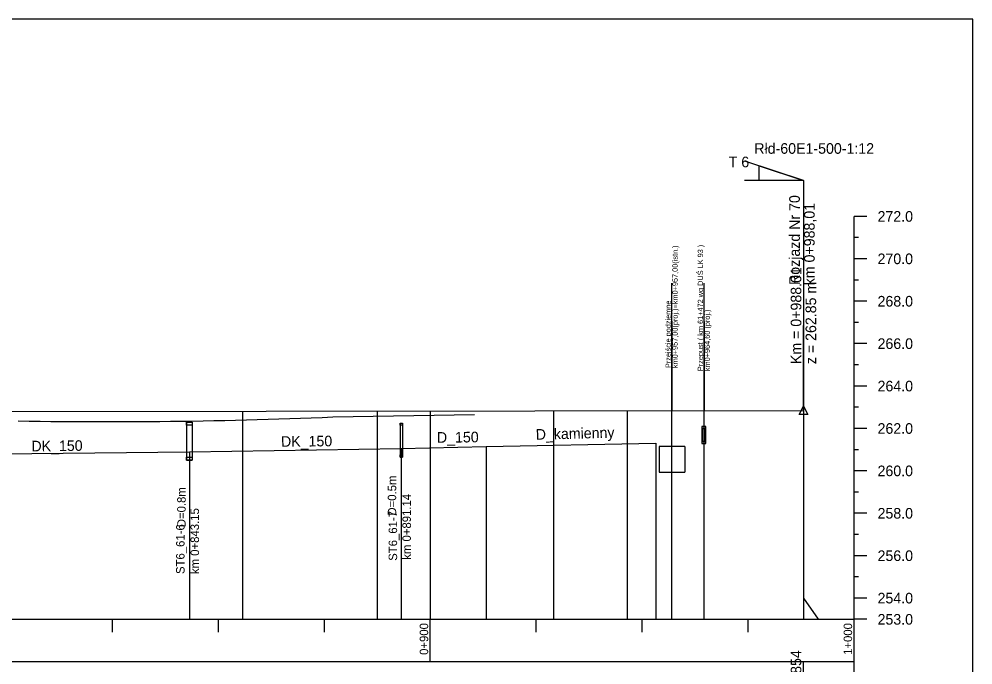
# Model space of a CAD drawing. Extents: x 6445630 to 6518227, y 5499240 to 5511716.
# Drawn here: x 6453134.2 to 6453359.2, y 5504389.3 to 5504541.5 of the extents above; entities that cross this region are included whole.
import ezdxf

# ---------------------------------------------------------------- set-up
doc = ezdxf.new("R2010")
doc.units = 0
for name, color, linetype in [('TOR_PROF-drenaze', 7, 'Continuous'), ('TOR_PROF-drenokolektory', 7, 'Continuous'), ('TOR_PROF-obiekty+opisy', 7, 'Continuous'), ('TOR_PROF-opisy glowne', 7, 'Continuous'), ('TOR_PROF-opisy pomocnicze', 7, 'Continuous'), ('TOR_PROF-rozjazdy', 7, 'Continuous'), ('TOR_PROF-studnie i osadniki', 7, 'Continuous'), ('TOR_PROF-tabelka-pochylenia proj T1', 7, 'Continuous'), ('TOR_PROF-tor istniejacy T2', 7, 'Continuous'), ('TOR_PROF-tor projektowany', 7, 'Continuous'), ('TOR_PROF-uklad odniesienia', 7, 'Continuous'), ('TOR_RAMKI-MASKA WYCIECIA', 7, 'Continuous')]:
    doc.layers.add(name, color=color, linetype=linetype)

msp = doc.modelspace()

# ---------------------------------------------------------------- linework, layer by layer
at = {"layer": 'TOR_PROF-drenaze'}
for points in [[(6453244.42, 5504440.76), (6453284.38, 5504441.51)], [(6453107.31, 5504438.76), (6453174.37, 5504439.51)], [(6453174.37, 5504439.51), (6453224.36, 5504440.26)], [(6453224.36, 5504440.26), (6453244.42, 5504440.76)]]:
    msp.add_lwpolyline(points, dxfattribs=at)
at = {"layer": 'TOR_PROF-drenokolektory'}
for points in [[(6453284.38, 5504441.51), (6453284.38, 5504405.01), (6453284.38, 5504400.01), (6453284.38, 5504400.01)], [(6453284.38, 5504441.51), (6453284.38, 5504405.01), (6453284.38, 5504400.01), (6453284.38, 5504400.01)], [(6453284.38, 5504441.51), (6453284.38, 5504405.01), (6453284.38, 5504400.01), (6453284.38, 5504400.01)], [(6453174.37, 5504439.51), (6453174.37, 5504405.01), (6453174.37, 5504400.01), (6453174.37, 5504400.01)], [(6453174.37, 5504439.51), (6453174.37, 5504405.01), (6453174.37, 5504400.01), (6453174.37, 5504400.01)], [(6453174.37, 5504439.51), (6453174.37, 5504405.01), (6453174.37, 5504400.01), (6453174.37, 5504400.01)], [(6453174.37, 5504439.51), (6453174.37, 5504405.01), (6453174.37, 5504400.01), (6453174.37, 5504400.01)], [(6453224.36, 5504440.26), (6453224.36, 5504405.01), (6453224.36, 5504400.01), (6453224.36, 5504400.01)], [(6453224.36, 5504440.26), (6453224.36, 5504405.01), (6453224.36, 5504400.01), (6453224.36, 5504400.01)], [(6453224.36, 5504440.26), (6453224.36, 5504405.01), (6453224.36, 5504400.01), (6453224.36, 5504400.01)], [(6453224.36, 5504440.26), (6453224.36, 5504405.01), (6453224.36, 5504400.01), (6453224.36, 5504400.01)], [(6453244.42, 5504440.76), (6453244.42, 5504405.01), (6453244.42, 5504400.01), (6453244.42, 5504400.01)], [(6453244.42, 5504440.76), (6453244.42, 5504405.01), (6453244.42, 5504400.01), (6453244.42, 5504400.01)], [(6453244.42, 5504440.76), (6453244.42, 5504405.01), (6453244.42, 5504400.01), (6453244.42, 5504400.01)], [(6453244.42, 5504440.76), (6453244.42, 5504405.01), (6453244.42, 5504400.01), (6453244.42, 5504400.01)]]:
    msp.add_lwpolyline(points, dxfattribs=at)
at = {"layer": 'TOR_PROF-obiekty+opisy'}
for p, q in [((6453288.21, 5504400.01), (6453288.21, 5504479.29)), ((6453295.81, 5504400.01), (6453295.81, 5504479.25)), ((6453288.21, 5504470.29), (6453288.21, 5504449.24)), ((6453288.21, 5504470.29), (6453288.21, 5504449.32)), ((6453288.21, 5504470.24), (6453288.21, 5504449.24)), ((6453295.81, 5504470.25), (6453295.81, 5504449.25)), ((6453295.81, 5504470.25), (6453295.81, 5504449.25)), ((6453295.81, 5504470.25), (6453295.81, 5504449.25)), ((6453295.81, 5504470.25), (6453295.81, 5504449.25)), ((6453295.81, 5504449.25), (6453295.81, 5504470.25)), ((6453291.21, 5504440.74), (6453285.21, 5504440.74)), ((6453285.21, 5504440.74), (6453285.21, 5504434.74)), ((6453291.21, 5504440.74), (6453291.21, 5504434.74)), ((6453285.21, 5504434.74), (6453291.21, 5504434.74))]:
    msp.add_line(p, q, dxfattribs=at)
for points in [[(6453296.2, 5504445.51), (6453295.28, 5504445.51), (6453295.28, 5504441.43), (6453296.2, 5504441.43)], [(6453296.12, 5504444.97), (6453295.37, 5504444.97), (6453295.37, 5504441.97), (6453296.12, 5504441.97)]]:
    msp.add_lwpolyline(points, close=True, dxfattribs=at)
for points in [[(6453296.2, 5504441.43), (6453296.2, 5504445.51), (6453295.28, 5504445.51), (6453295.28, 5504441.43), (6453296.2, 5504441.43)], [(6453296.12, 5504441.97), (6453295.37, 5504441.97), (6453295.37, 5504444.97), (6453296.12, 5504444.97), (6453296.12, 5504441.97)]]:
    msp.add_lwpolyline(points, dxfattribs=at)
at = {"layer": 'TOR_PROF-opisy pomocnicze'}
msp.add_line((6453319.23, 5504449.28), (6453319.23, 5504469.28), dxfattribs=at)
msp.add_lwpolyline([(6453319.23, 5504450.28), (6453320.23, 5504448.28), (6453318.23, 5504448.28)], close=True, dxfattribs=at)
at = {"layer": 'TOR_PROF-rozjazdy'}
for q in [(6453305.44, 5504508.02), (6453305.3, 5504503.44), (6453305.3, 5504503.44), (6453305.3, 5504503.44), (6453305.3, 5504503.44), (6453305.3, 5504503.44), (6453305.3, 5504503.44), (6453305.3, 5504503.44), (6453305.3, 5504503.44)]:
    msp.add_line((6453319.21, 5504503.44), q, dxfattribs=at)
for points in [[(6453319.21, 5504503.44), (6453308.81, 5504503.44), (6453308.81, 5504506.9), (6453319.21, 5504503.44)], [(6453319.21, 5504503.44), (6453319.23, 5504405.01), (6453319.23, 5504400.01), (6453319.23, 5504400.01)], [(6453319.23, 5504495.01), (6453319.23, 5504405.01), (6453322.73, 5504400.01), (6453322.73, 5504400.01)]]:
    msp.add_lwpolyline(points, dxfattribs=at)
at = {"layer": 'TOR_PROF-studnie i osadniki'}
for p, q in [((6453173.72, 5504446.51), (6453173.72, 5504437.51)), ((6453173.72, 5504446.51), (6453175.02, 5504446.51)), ((6453175.02, 5504446.51), (6453175.02, 5504437.51)), ((6453224.11, 5504446.26), (6453224.11, 5504438.26)), ((6453224.11, 5504446.26), (6453224.61, 5504446.26)), ((6453224.61, 5504446.26), (6453224.61, 5504438.26)), ((6453173.72, 5504437.51), (6453175.02, 5504437.51)), ((6453224.11, 5504438.26), (6453224.61, 5504438.26))]:
    msp.add_line(p, q, dxfattribs=at)
for points in [[(6453173.72, 5504446.51), (6453175.02, 5504446.51), (6453175.02, 5504445.81), (6453173.72, 5504445.81)], [(6453224.11, 5504446.26), (6453224.61, 5504446.26), (6453224.61, 5504445.76), (6453224.11, 5504445.76)], [(6453173.72, 5504438.21), (6453175.02, 5504438.21), (6453175.02, 5504437.51), (6453173.72, 5504437.51)], [(6453224.11, 5504438.76), (6453224.61, 5504438.76), (6453224.61, 5504438.26), (6453224.11, 5504438.26)]]:
    msp.add_lwpolyline(points, close=True, dxfattribs=at)
at = {"layer": 'TOR_PROF-tabelka-pochylenia proj T1'}
msp.add_lwpolyline([(6452331.21, 5504380.01), (6453331.21, 5504380.01), (6453331.21, 5504390.01), (6452331.21, 5504390.01)], close=True, dxfattribs=at)
msp.add_lwpolyline([(6453319.23, 5504380.01), (6453319.23, 5504390.01)], dxfattribs=at)
at = {"layer": 'TOR_PROF-tor istniejacy T2'}
msp.add_lwpolyline([(6453241.63, 5504448.26), (6453208.24, 5504447.66), (6453205.69, 5504447.55), (6453203.14, 5504447.45), (6453200.6, 5504447.36), (6453198.05, 5504447.27), (6453195.49, 5504447.18), (6453192.94, 5504447.1), (6453190.39, 5504447.03), (6453187.84, 5504446.96), (6453185.28, 5504446.9), (6453182.73, 5504446.84), (6453180.17, 5504446.78), (6453177.62, 5504446.74), (6453175.06, 5504446.69), (6453172.5, 5504446.66), (6453169.94, 5504446.62), (6453167.38, 5504446.6), (6453164.81, 5504446.57), (6453162.25, 5504446.56), (6453159.68, 5504446.54), (6453157.12, 5504446.54), (6453154.55, 5504446.54), (6453151.98, 5504446.54), (6453149.42, 5504446.55), (6453146.85, 5504446.56), (6453144.28, 5504446.58), (6453141.71, 5504446.61), (6453139.14, 5504446.64), (6453136.57, 5504446.67), (6453134, 5504446.71)], dxfattribs=at)
at = {"layer": 'TOR_PROF-tor projektowany'}
msp.add_line((6452331.21, 5504447.95), (6453319.23, 5504449.28), dxfattribs=at)
for points in [[(6453319.23, 5504495.01), (6453319.23, 5504405.01), (6453322.73, 5504400.01), (6453322.73, 5504400.01)], [(6453319.23, 5504495.01), (6453319.23, 5504405.01), (6453322.73, 5504400.01), (6453322.73, 5504400.01)], [(6453186.9, 5504449.1), (6453186.9, 5504405.01), (6453186.9, 5504400.01), (6453186.9, 5504400.01)], [(6453186.9, 5504449.1), (6453186.9, 5504405.01), (6453186.9, 5504400.01), (6453186.9, 5504400.01)], [(6453218.67, 5504449.15), (6453218.67, 5504405.01), (6453218.67, 5504400.01), (6453218.67, 5504400.01)], [(6453218.67, 5504449.15), (6453218.67, 5504405.01), (6453218.67, 5504400.01), (6453218.67, 5504400.01)], [(6453231.21, 5504449.16), (6453231.21, 5504405.01), (6453231.21, 5504400.01), (6453231.21, 5504400.01)], [(6453231.21, 5504449.16), (6453231.21, 5504405.01), (6453231.21, 5504400.01), (6453231.21, 5504400.01)], [(6453260.25, 5504449.2), (6453260.25, 5504405.01), (6453260.25, 5504400.01), (6453260.25, 5504400.01)], [(6453260.25, 5504449.2), (6453260.25, 5504405.01), (6453260.25, 5504400.01), (6453260.25, 5504400.01)], [(6453277.65, 5504449.23), (6453277.65, 5504405.01), (6453277.65, 5504400.01), (6453277.65, 5504400.01)], [(6453277.65, 5504449.23), (6453277.65, 5504405.01), (6453277.65, 5504400.01), (6453277.65, 5504400.01)], [(6453319.23, 5504449.28), (6453319.23, 5504405.01), (6453319.23, 5504400.01), (6453319.23, 5504400.01)], [(6453319.23, 5504449.28), (6453319.23, 5504405.01), (6453319.23, 5504400.01), (6453319.23, 5504400.01)], [(6453319.23, 5504449.28), (6453319.23, 5504405.01), (6453319.23, 5504400.01), (6453319.23, 5504400.01)], [(6453319.23, 5504449.28), (6453319.23, 5504405.01), (6453319.23, 5504400.01), (6453319.23, 5504400.01)]]:
    msp.add_lwpolyline(points, dxfattribs=at)
at = {"layer": 'TOR_PROF-uklad odniesienia'}
for p, q in [((6453331.21, 5504400.01), (6453331.21, 5504495.01)), ((6453334.21, 5504495.01), (6453331.21, 5504495.01)), ((6453334.21, 5504495.01), (6453331.21, 5504495.01)), ((6453332.21, 5504490.01), (6453331.21, 5504490.01)), ((6453334.21, 5504485.01), (6453331.21, 5504485.01)), ((6453332.21, 5504480.01), (6453331.21, 5504480.01)), ((6453334.21, 5504475.01), (6453331.21, 5504475.01)), ((6453332.21, 5504470.01), (6453331.21, 5504470.01)), ((6453334.21, 5504465.01), (6453331.21, 5504465.01)), ((6453332.21, 5504460.01), (6453331.21, 5504460.01)), ((6453334.21, 5504455.01), (6453331.21, 5504455.01)), ((6453332.21, 5504450.01), (6453331.21, 5504450.01)), ((6453334.21, 5504445.01), (6453331.21, 5504445.01)), ((6453332.21, 5504440.01), (6453331.21, 5504440.01)), ((6453334.21, 5504435.01), (6453331.21, 5504435.01)), ((6453332.21, 5504430.01), (6453331.21, 5504430.01)), ((6453334.21, 5504425.01), (6453331.21, 5504425.01)), ((6453332.21, 5504420.01), (6453331.21, 5504420.01)), ((6453334.21, 5504415.01), (6453331.21, 5504415.01)), ((6453332.21, 5504410.01), (6453331.21, 5504410.01)), ((6453334.21, 5504405.01), (6453331.21, 5504405.01)), ((6452331.21, 5504400.01), (6453331.21, 5504400.01)), ((6453156.21, 5504397.01), (6453156.21, 5504400.01)), ((6453156.21, 5504397.01), (6453156.21, 5504400.01)), ((6453181.21, 5504397.01), (6453181.21, 5504400.01)), ((6453181.21, 5504397.01), (6453181.21, 5504400.01)), ((6453206.21, 5504397.01), (6453206.21, 5504400.01)), ((6453206.21, 5504397.01), (6453206.21, 5504400.01)), ((6453231.21, 5504390.01), (6453231.21, 5504400.01)), ((6453231.21, 5504390.01), (6453231.21, 5504400.01)), ((6453256.21, 5504397.01), (6453256.21, 5504400.01)), ((6453256.21, 5504397.01), (6453256.21, 5504400.01)), ((6453281.21, 5504397.01), (6453281.21, 5504400.01)), ((6453281.21, 5504397.01), (6453281.21, 5504400.01)), ((6453306.21, 5504397.01), (6453306.21, 5504400.01)), ((6453306.21, 5504397.01), (6453306.21, 5504400.01)), ((6453334.21, 5504400.01), (6453331.21, 5504400.01)), ((6453331.21, 5504390.01), (6453331.21, 5504400.01)), ((6453331.21, 5504390.01), (6453331.21, 5504400.01))]:
    msp.add_line(p, q, dxfattribs=at)
at = {"layer": 'TOR_RAMKI-MASKA WYCIECIA'}
msp.add_lwpolyline([(6452269.21, 5504254.54), (6453359.21, 5504254.54), (6453359.21, 5504541.54), (6452269.21, 5504541.54)], close=True, dxfattribs=at)

# ---------------------------------------------------------------- texts
at = {"layer": 'TOR_PROF-drenaze'}
for s, rotation, p in [('D_150', 0.6408, (6453232.78, 5504441.64)), ('D_kamienny ', 1.5585, (6453256.11, 5504442.34)), ('DK_150', 0.6408, (6453137.12, 5504439.6)), ('DK_150', 0.6408, (6453196, 5504440.68))]:
    msp.add_text(s, height=2.5, rotation=rotation, dxfattribs=at).set_placement(p)
at = {"layer": 'TOR_PROF-obiekty+opisy'}
for s, p in [('  km0+957,00(proj.)=km0+957,00(istn.) ', (6453289.56, 5504458.29)), ('Przepust ( km 61+472 wg DUŚ LK 93 )', (6453295.54, 5504458.53)), ('  Przejście podziemne', (6453287.94, 5504458.29)), ('km0+964,60 (proj.) ', (6453297.16, 5504458.53))]:
    msp.add_text(s, height=1.25, rotation=90, dxfattribs=at).set_placement(p)
at = {"layer": 'TOR_PROF-opisy glowne'}
for s, p in [('D=0.5m', (6453223.17, 5504424.47)), ('D=0.8m', (6453173.5, 5504421.73)), ('km 0+891.14', (6453226.63, 5504414.05)), ('km 0+843.15', (6453176.64, 5504410.68)), ('ST6_61-7', (6453223.38, 5504413.81)), ('ST6_61-6', (6453173.24, 5504410.69))]:
    msp.add_text(s, height=2, rotation=90, dxfattribs=at).set_placement(p)
at = {"layer": 'TOR_PROF-opisy pomocnicze'}
for s, p in [('Km = 0+988.01', (6453318.73, 5504460.18)), ('z = 262.85 m', (6453322.23, 5504460.18))]:
    msp.add_text(s, height=2.5, rotation=90, dxfattribs=at).set_placement(p)
at = {"layer": 'TOR_PROF-rozjazdy'}
for s, p in [('Rłd-60E1-500-1:12', (6453307.64, 5504509.78)), ('T 6', (6453301.6, 5504506.6))]:
    msp.add_text(s, height=2.5, dxfattribs=at).set_placement(p)
for s, p in [('Rozjazd Nr 70', (6453318.38, 5504478.84)), ('km 0+988,01', (6453321.88, 5504478.77))]:
    msp.add_text(s, height=2.5, rotation=90, dxfattribs=at).set_placement(p)
at = {"layer": 'TOR_PROF-tabelka-pochylenia proj T1'}
msp.add_text('262.854', height=2.5, rotation=90, dxfattribs=at).set_placement((6453318.73, 5504380.65))
at = {"layer": 'TOR_PROF-uklad odniesienia'}
for s, p in [('272.0', (6453336.71, 5504493.76)), ('272.0', (6453336.71, 5504493.76)), ('270.0', (6453336.71, 5504483.76)), ('268.0', (6453336.71, 5504473.76)), ('266.0', (6453336.71, 5504463.76)), ('264.0', (6453336.71, 5504453.76)), ('262.0', (6453336.71, 5504443.76)), ('260.0', (6453336.71, 5504433.76)), ('258.0', (6453336.71, 5504423.76)), ('256.0', (6453336.71, 5504413.76)), ('254.0', (6453336.71, 5504403.76)), ('253.0', (6453336.71, 5504398.76))]:
    msp.add_text(s, height=2.5, dxfattribs=at).set_placement(p)
for s, p in [('0+900', (6453230.71, 5504391.62)), ('0+900', (6453230.71, 5504391.62)), ('1+000', (6453330.71, 5504391.62)), ('1+000', (6453330.71, 5504391.62))]:
    msp.add_text(s, height=2, rotation=90, dxfattribs=at).set_placement(p)

doc.saveas('drawing.dxf')
